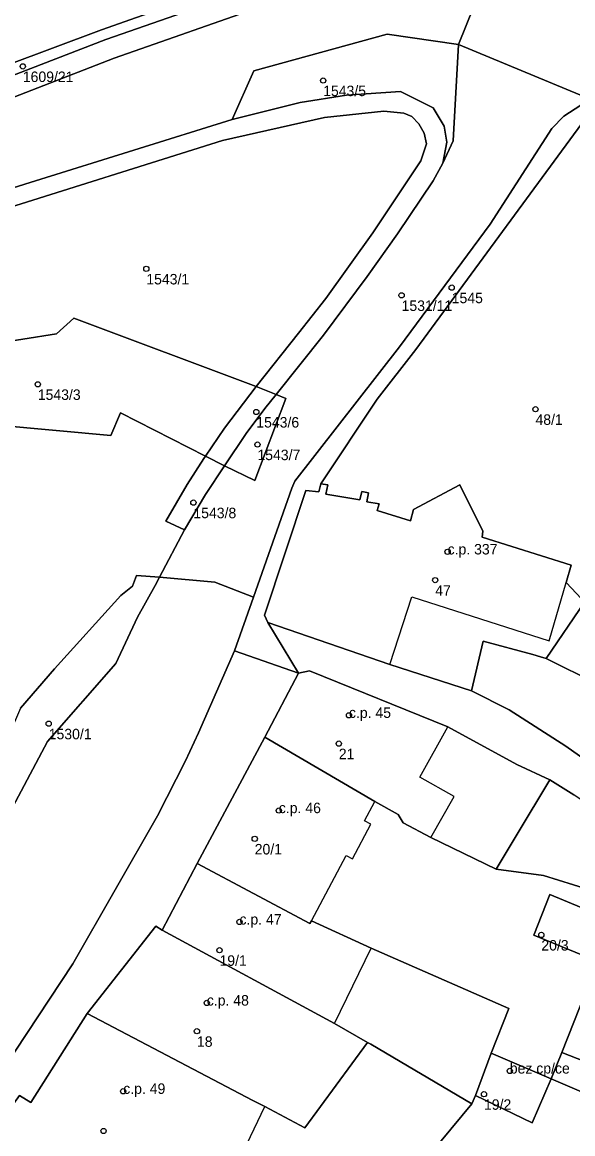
# Model space of a CAD drawing. Extents: x -878211 to -870363, y -1058464 to -1052522.
# Drawn here: x -874581.6 to -874529.1, y -1056000 to -1055893.9 of the extents above; entities that cross this region are included whole.
import ezdxf

# ---------------------------------------------------------------- set-up
doc = ezdxf.new("R2010")
doc.units = 0
for name, color, linetype in [('Definiční body', 7, 'Continuous'), ('Polygon budovy', 7, 'Continuous'), ('Polygon parcely', 7, 'Continuous')]:
    doc.layers.add(name, color=color, linetype=linetype)

msp = doc.modelspace()

# ---------------------------------------------------------------- linework, layer by layer
at = {"layer": 'Definiční body'}
for centre in [(-874581.59, -1055898.10994), (-874552.94, -1055899.45994), (-874569.81, -1055917.42994), (-874540.68, -1055919.21994), (-874545.46, -1055919.95994), (-874580.16, -1055928.44994), (-874559.32, -1055931.08994), (-874532.69, -1055930.82994), (-874559.21, -1055934.19994), (-874565.32, -1055939.73994), (-874541.07, -1055944.43994), (-874542.25, -1055947.13994), (-874550.48, -1055960.03994), (-874579.12, -1055960.83994), (-874551.45, -1055962.73994), (-874557.17, -1055969.12994), (-874559.47, -1055971.82994), (-874560.92, -1055979.75994), (-874532.13, -1055980.99994), (-874562.83, -1055982.45994), (-874564.04, -1055987.48994), (-874564.98, -1055990.18994), (-874535.14, -1055993.97994), (-874572.01, -1055995.91994), (-874537.6, -1055996.19994), (-874573.89, -1055999.70994)]:
    msp.add_circle(centre, 0.25, dxfattribs=at)
at = {"layer": 'Polygon budovy'}
for points in [[(-874544.47, -1055948.73), (-874531.37, -1055952.92), (-874529.77, -1055947.38), (-874529.29, -1055945.72), (-874537.77, -1055943.04), (-874537.71, -1055942.46), (-874539.92, -1055938.06), (-874544.31, -1055940.39), (-874544.62, -1055941.49), (-874547.79, -1055940.49), (-874547.6, -1055939.85), (-874548.76, -1055939.66), (-874548.63, -1055938.8), (-874549.24, -1055938.67), (-874549.43, -1055939.47), (-874552.68, -1055938.92), (-874552.49, -1055938.06), (-874553.16, -1055937.95), (-874553.36, -1055938.72), (-874554.58, -1055938.57), (-874558.53, -1055950.49), (-874558.21, -1055951.18), (-874546.59, -1055955.2)], [(-874558.51, -1055962.13), (-874548.01, -1055968.27), (-874545.8, -1055969.51), (-874545.31, -1055970.29), (-874542.67, -1055971.7), (-874540.43, -1055967.79), (-874543.72, -1055965.94), (-874541.04, -1055961.13), (-874554.25, -1055955.79), (-874555.29, -1055956.03)], [(-874564.97, -1055974.19), (-874554.22, -1055979.9), (-874554.05, -1055979.64), (-874550.75, -1055973.42), (-874550.15, -1055973.75), (-874548.38, -1055970.44), (-874548.99, -1055970.12), (-874548.01, -1055968.27), (-874558.51, -1055962.13)], [(-874568.3, -1055980.54), (-874551.85, -1055989.45), (-874548.35, -1055982.26), (-874554.05, -1055979.64), (-874554.22, -1055979.9), (-874564.97, -1055974.19)], [(-874531.31, -1055977.13), (-874532.84, -1055981.03), (-874526.75, -1055983.55), (-874525.45, -1055979.95), (-874525.33, -1055979.63)], [(-874575.45, -1055988.5), (-874559.64, -1055996.81), (-874558.49, -1055997.38), (-874554.68, -1055999.42), (-874548.71, -1055991.26), (-874551.85, -1055989.45), (-874568.3, -1055980.54), (-874568.91, -1055980.18)], [(-874572.84, -1056008.44), (-874572.34, -1056007.45), (-874562.93, -1056012.12), (-874560.56, -1056007.9), (-874562.93, -1056006.62), (-874558.49, -1055997.38), (-874559.64, -1055996.81), (-874575.45, -1055988.5), (-874580.84, -1055997), (-874581.9, -1055996.31), (-874585.41, -1056001.12), (-874573.16, -1056008.25)], [(-874536.92, -1055992.3), (-874538.4, -1055996.31), (-874533.01, -1055998.94), (-874531.18, -1055994.73)]]:
    msp.add_lwpolyline(points, close=True, dxfattribs=at)
at = {"layer": 'Polygon parcely'}
for points in [[(-874627.55, -1055882.49), (-874610.97, -1055903.46), (-874609.1, -1055904.68), (-874607.5, -1055905.16), (-874604.71, -1055905.38), (-874601.49, -1055904.86), (-874598.38, -1055903.7), (-874596.73, -1055903.08), (-874574.09, -1055894.61), (-874560.2, -1055889.7)], [(-874559.6, -1055890.61), (-874573.67, -1055895.54), (-874589.42, -1055901.63), (-874593.59, -1055903.29), (-874600.96, -1055905.8), (-874604.57, -1055906.38), (-874608.73, -1055905.9), (-874612.57, -1055903.11), (-874627.82, -1055883.96)], [(-874670.77, -1055956.77), (-874668.86, -1055954.3), (-874666.67, -1055951.75), (-874657.69, -1055942.31), (-874653.83, -1055938.91), (-874650.4, -1055936.22), (-874642.61, -1055930.89), (-874640.19, -1055929.41), (-874635.49, -1055926.96), (-874631.39, -1055925.23), (-874624.88, -1055922.88), (-874585.18, -1055910.53), (-874580.38, -1055909.02), (-874561.63, -1055903.19), (-874559.54, -1055898.54), (-874546.84, -1055895.02), (-874540.03, -1055896.03), (-874535.65, -1055885.11)], [(-874630, -1055884.3), (-874613.81, -1055904.7), (-874609.75, -1055907.62), (-874606.78, -1055908.19), (-874603.75, -1055908.26), (-874601.75, -1055908.01), (-874599.83, -1055907.48), (-874594.18, -1055905.6), (-874572.88, -1055897.32), (-874558.35, -1055892.23)], [(-874535.65, -1055885.11), (-874540.03, -1055896.03), (-874526.77, -1055901.52), (-874512.01, -1055889.21)], [(-874558.35, -1055892.23), (-874572.88, -1055897.32), (-874594.18, -1055905.6), (-874599.83, -1055907.48), (-874601.75, -1055908.01), (-874629.37, -1055916.39), (-874635.99, -1055918.89), (-874639.3, -1055920.41), (-874644.04, -1055922.93), (-874650.55, -1055927.03), (-874656.24, -1055930.97), (-874658.96, -1055933.14), (-874662.18, -1055936.17), (-874675.43, -1055950.15)], [(-874584.6, -1055912.11), (-874562.53, -1055905.19), (-874552.8, -1055902.98), (-874547.15, -1055902.37), (-874545.25, -1055902.57), (-874544.48, -1055902.88), (-874543.81, -1055903.6), (-874543.31, -1055904.49), (-874543.1, -1055905.51), (-874543.62, -1055907.12), (-874548.19, -1055914.01), (-874552.69, -1055920.25), (-874555.28, -1055923.58), (-874559.34, -1055928.67), (-874557.43, -1055929.43), (-874552.91, -1055923.77), (-874548.73, -1055918.17), (-874545.85, -1055914.08), (-874542.46, -1055909.02), (-874541.52, -1055907.33), (-874541.13, -1055905.34), (-874541.39, -1055903.83), (-874542.45, -1055902.08), (-874545.58, -1055900.49), (-874550.72, -1055900.86), (-874555.13, -1055901.57), (-874561.63, -1055903.19), (-874580.38, -1055909.02), (-874585.18, -1055910.53)], [(-874526.77, -1055901.52), (-874544.1, -1055925.14), (-874547.79, -1055929.88), (-874553.16, -1055937.95), (-874552.49, -1055938.06), (-874552.68, -1055938.92), (-874549.43, -1055939.47), (-874549.24, -1055938.67), (-874548.63, -1055938.8), (-874548.76, -1055939.66), (-874547.6, -1055939.85), (-874547.79, -1055940.49), (-874544.62, -1055941.49), (-874544.31, -1055940.39), (-874539.92, -1055938.06), (-874537.71, -1055942.46), (-874537.77, -1055943.04), (-874529.29, -1055945.72), (-874529.77, -1055947.38), (-874528.29, -1055948.93)], [(-874588.05, -1055925.16), (-874578.38, -1055923.64), (-874576.73, -1055922.14), (-874559.34, -1055928.67), (-874555.28, -1055923.58), (-874552.69, -1055920.25), (-874548.19, -1055914.01), (-874543.62, -1055907.12), (-874543.1, -1055905.51), (-874543.31, -1055904.49), (-874543.81, -1055903.6), (-874544.48, -1055902.88), (-874545.25, -1055902.57), (-874547.15, -1055902.37), (-874552.8, -1055902.98), (-874562.53, -1055905.19), (-874584.6, -1055912.11)], [(-874581.8, -1055959.37), (-874578.57, -1055955.61), (-874572.25, -1055948.6), (-874571.12, -1055947.72), (-874570.76, -1055946.71), (-874568.54, -1055946.85), (-874566.18, -1055942.33), (-874567.95, -1055941.52), (-874565.92, -1055938.02), (-874564.32, -1055935.53), (-874564.16, -1055935.3), (-874572.26, -1055931.17), (-874573.19, -1055933.33), (-874589.58, -1055931.83)], [(-874528.29, -1055948.93), (-874529.77, -1055947.38), (-874529.29, -1055945.72), (-874537.77, -1055943.04), (-874537.71, -1055942.46), (-874539.92, -1055938.06), (-874544.31, -1055940.39), (-874544.62, -1055941.49), (-874547.79, -1055940.49), (-874547.6, -1055939.85), (-874548.76, -1055939.66), (-874548.63, -1055938.8), (-874549.24, -1055938.67), (-874549.43, -1055939.47), (-874552.68, -1055938.92), (-874552.49, -1055938.06), (-874553.16, -1055937.95), (-874553.36, -1055938.72), (-874554.58, -1055938.57), (-874558.53, -1055950.49), (-874558.21, -1055951.18), (-874546.59, -1055955.2), (-874538.78, -1055957.72), (-874537.68, -1055952.98), (-874532.93, -1055954.23), (-874532.22, -1055954.47), (-874531.67, -1055954.62), (-874527.94, -1055949.15)], [(-874604.35, -1056005.1), (-874596.88, -1055993.63), (-874592.05, -1055986.65), (-874579.23, -1055962.54), (-874572.73, -1055955.11), (-874570.66, -1055950.69), (-874568.95, -1055947.64), (-874568.54, -1055946.85), (-874570.76, -1055946.71), (-874571.12, -1055947.72), (-874572.25, -1055948.6), (-874578.57, -1055955.61), (-874581.8, -1055959.37), (-874585.37, -1055967.58), (-874588.83, -1055975.69), (-874592.99, -1055985.26), (-874595.37, -1055984.03), (-874597.5, -1055989.13), (-874600.59, -1055995.57), (-874602.92, -1055994.47), (-874605.94, -1056000.8)], [(-874588.97, -1056002.13), (-874576.82, -1055983.77), (-874568.75, -1055969.65), (-874566.08, -1055964.37), (-874564.84, -1055961.7), (-874561.4, -1055953.89), (-874559.59, -1055948.75), (-874563.27, -1055947.34), (-874568.54, -1055946.85), (-874568.95, -1055947.64), (-874570.66, -1055950.69), (-874572.73, -1055955.11), (-874579.23, -1055962.54), (-874592.05, -1055986.65), (-874596.88, -1055993.63), (-874604.35, -1056005.1)], [(-874527.94, -1055949.15), (-874531.67, -1055954.62), (-874526.81, -1055957.04)], [(-874518.07, -1055971.28), (-874529.81, -1055963), (-874535.19, -1055959.51), (-874538.78, -1055957.72), (-874546.59, -1055955.2), (-874558.21, -1055951.18), (-874555.29, -1055956.03), (-874554.25, -1055955.79), (-874541.04, -1055961.13), (-874534.47, -1055964.72), (-874531.33, -1055966.21), (-874529.03, -1055967.62)], [(-874526.81, -1055957.04), (-874531.67, -1055954.62), (-874532.22, -1055954.47), (-874532.93, -1055954.23), (-874537.68, -1055952.98), (-874538.78, -1055957.72), (-874535.19, -1055959.51), (-874529.81, -1055963), (-874518.07, -1055971.28)], [(-874585.41, -1056001.12), (-874581.9, -1055996.31), (-874580.84, -1055997), (-874575.45, -1055988.5), (-874568.91, -1055980.18), (-874568.3, -1055980.54), (-874564.97, -1055974.19), (-874558.51, -1055962.13), (-874555.29, -1055956.03), (-874561.4, -1055953.89), (-874564.84, -1055961.7), (-874566.08, -1055964.37), (-874568.75, -1055969.65), (-874576.82, -1055983.77), (-874588.97, -1056002.13)], [(-874526.75, -1055983.55), (-874530.19, -1055992.22), (-874526.52, -1055993.65)], [(-874527.62, -1055996.25), (-874531.18, -1055994.73), (-874533.01, -1055998.94), (-874538.4, -1055996.31), (-874538.77, -1055997.12), (-874541.68, -1056000.66), (-874544.39, -1056004.44), (-874542.68, -1056006.73), (-874535.12, -1056011.69), (-874533.65, -1056012.64), (-874527.95, -1056017.69)]]:
    msp.add_lwpolyline(points, dxfattribs=at)
for points in [[(-874593.59, -1055903.29), (-874589.42, -1055901.63), (-874573.67, -1055895.54), (-874559.6, -1055890.61), (-874558.55, -1055889.65), (-874560.2, -1055889.7), (-874574.09, -1055894.61), (-874596.73, -1055903.08), (-874596.42, -1055903.89), (-874594.57, -1055903.12)], [(-874540.03, -1055896.03), (-874546.84, -1055895.02), (-874559.54, -1055898.54), (-874561.63, -1055903.19), (-874555.13, -1055901.57), (-874550.72, -1055900.86), (-874545.58, -1055900.49), (-874542.45, -1055902.08), (-874541.39, -1055903.83), (-874541.13, -1055905.34), (-874541.52, -1055907.33), (-874540.55, -1055905.21)], [(-874568.54, -1055946.85), (-874563.27, -1055947.34), (-874559.59, -1055948.75), (-874555.92, -1055938.35), (-874555.65, -1055937.69), (-874545.66, -1055924.86), (-874537, -1055913.16), (-874531.12, -1055904.03), (-874529.99, -1055902.87), (-874528.37, -1055901.82), (-874526.77, -1055901.52), (-874540.03, -1055896.03), (-874540.55, -1055905.21), (-874541.52, -1055907.33), (-874542.46, -1055909.02), (-874545.85, -1055914.08), (-874548.73, -1055918.17), (-874552.91, -1055923.77), (-874557.43, -1055929.43), (-874556.5, -1055929.81), (-874559.45, -1055937.62), (-874562.35, -1055936.23), (-874564.18, -1055938.97), (-874566.18, -1055942.33)], [(-874555.29, -1055956.03), (-874558.21, -1055951.18), (-874558.53, -1055950.49), (-874554.58, -1055938.57), (-874553.36, -1055938.72), (-874553.16, -1055937.95), (-874547.79, -1055929.88), (-874544.1, -1055925.14), (-874526.77, -1055901.52), (-874528.37, -1055901.82), (-874529.99, -1055902.87), (-874531.12, -1055904.03), (-874537, -1055913.16), (-874545.66, -1055924.86), (-874555.65, -1055937.69), (-874555.92, -1055938.35), (-874559.59, -1055948.75), (-874561.4, -1055953.89)], [(-874562.34, -1055932.64), (-874559.34, -1055928.67), (-874576.73, -1055922.14), (-874578.38, -1055923.64), (-874588.05, -1055925.16), (-874588.33, -1055926.38), (-874589.74, -1055928), (-874589.58, -1055931.83), (-874573.19, -1055933.33), (-874572.26, -1055931.17), (-874564.16, -1055935.3)], [(-874558.5, -1055930.77), (-874557.43, -1055929.43), (-874559.34, -1055928.67), (-874562.34, -1055932.64), (-874564.16, -1055935.3), (-874562.35, -1055936.23), (-874560.3, -1055933.16)], [(-874562.35, -1055936.23), (-874559.45, -1055937.62), (-874556.5, -1055929.81), (-874557.43, -1055929.43), (-874558.5, -1055930.77), (-874560.3, -1055933.16)], [(-874562.35, -1055936.23), (-874564.16, -1055935.3), (-874564.32, -1055935.53), (-874565.92, -1055938.02), (-874567.95, -1055941.52), (-874566.18, -1055942.33), (-874564.18, -1055938.97)], [(-874555.29, -1055956.03), (-874558.51, -1055962.13), (-874548.01, -1055968.27), (-874545.8, -1055969.51), (-874545.31, -1055970.29), (-874542.67, -1055971.7), (-874536.45, -1055974.73), (-874534.45, -1055971.4), (-874531.33, -1055966.21), (-874534.47, -1055964.72), (-874541.04, -1055961.13), (-874554.25, -1055955.79)], [(-874531.94, -1055975.34), (-874536.45, -1055974.73), (-874542.67, -1055971.7), (-874545.31, -1055970.29), (-874545.8, -1055969.51), (-874548.01, -1055968.27), (-874558.51, -1055962.13), (-874564.97, -1055974.19), (-874554.22, -1055979.9), (-874554.05, -1055979.64), (-874548.35, -1055982.26), (-874535.23, -1055988.02), (-874536.92, -1055992.3), (-874531.18, -1055994.73), (-874530.19, -1055992.22), (-874526.75, -1055983.55), (-874532.84, -1055981.03), (-874531.31, -1055977.13), (-874525.33, -1055979.63), (-874525.45, -1055979.95), (-874519.76, -1055982.41), (-874518.32, -1055983.03), (-874517.63, -1055979.78)], [(-874531.33, -1055966.21), (-874534.45, -1055971.4), (-874536.45, -1055974.73), (-874531.94, -1055975.34), (-874517.63, -1055979.78), (-874517.21, -1055977.8), (-874517.9, -1055975.42), (-874524.8, -1055970.46), (-874529.03, -1055967.62)], [(-874538.4, -1055996.31), (-874536.92, -1055992.3), (-874535.23, -1055988.02), (-874548.35, -1055982.26), (-874554.05, -1055979.64), (-874554.22, -1055979.9), (-874564.97, -1055974.19), (-874568.3, -1055980.54), (-874551.85, -1055989.45), (-874548.71, -1055991.26), (-874548.4, -1055991.44), (-874538.77, -1055997.12)], [(-874525.45, -1055979.95), (-874525.33, -1055979.63), (-874531.31, -1055977.13), (-874532.84, -1055981.03), (-874526.75, -1055983.55)], [(-874568.3, -1055980.54), (-874568.91, -1055980.18), (-874575.45, -1055988.5), (-874559.64, -1055996.81), (-874558.49, -1055997.38), (-874554.68, -1055999.42), (-874548.71, -1055991.26), (-874551.85, -1055989.45)], [(-874556.11, -1056020.76), (-874553.75, -1056017.38), (-874549.89, -1056012.05), (-874544.39, -1056004.44), (-874541.68, -1056000.66), (-874538.77, -1055997.12), (-874548.4, -1055991.44), (-874548.71, -1055991.26), (-874554.68, -1055999.42), (-874558.49, -1055997.38), (-874559.64, -1055996.81), (-874575.45, -1055988.5), (-874580.84, -1055997), (-874581.9, -1055996.31), (-874585.41, -1056001.12), (-874573.16, -1056008.25), (-874572.84, -1056008.44), (-874572.34, -1056007.45), (-874562.93, -1056012.12), (-874564.74, -1056015.53), (-874565.07, -1056016.14), (-874556.35, -1056020.64)], [(-874531.18, -1055994.73), (-874536.92, -1055992.3), (-874538.4, -1055996.31), (-874533.01, -1055998.94)], [(-874526.52, -1055993.65), (-874530.19, -1055992.22), (-874531.18, -1055994.73), (-874527.62, -1055996.25)]]:
    msp.add_lwpolyline(points, close=True, dxfattribs=at)

# ---------------------------------------------------------------- texts
at = {"layer": 'Definiční body'}
for s, p in [('1609/21', (-874581.59, -1055899.599)), ('1543/5', (-874552.94, -1055900.949)), ('1543/1', (-874569.81, -1055918.919)), ('1545', (-874540.68, -1055920.709)), ('1531/11', (-874545.46, -1055921.449)), ('1543/3', (-874580.16, -1055929.939)), ('1543/6', (-874559.32, -1055932.579)), ('48/1', (-874532.69, -1055932.319)), ('1543/7', (-874559.21, -1055935.689)), ('1543/8', (-874565.32, -1055941.229)), ('c.p. 337', (-874541.07, -1055944.69)), ('47', (-874542.25, -1055948.629)), ('c.p. 45', (-874550.48, -1055960.29)), ('1530/1', (-874579.12, -1055962.329)), ('21', (-874551.45, -1055964.229)), ('c.p. 46', (-874557.17, -1055969.379)), ('20/1', (-874559.47, -1055973.319)), ('c.p. 47', (-874560.92, -1055980.01)), ('20/3', (-874532.13, -1055982.489)), ('19/1', (-874562.83, -1055983.949)), ('c.p. 48', (-874564.04, -1055987.74)), ('18', (-874564.98, -1055991.679)), ('bez cp/ce', (-874535.14, -1055994.23)), ('c.p. 49', (-874572.01, -1055996.169)), ('19/2', (-874537.6, -1055997.689))]:
    msp.add_text(s, height=0.999996, dxfattribs=at).set_placement(p)

doc.saveas('drawing.dxf')
